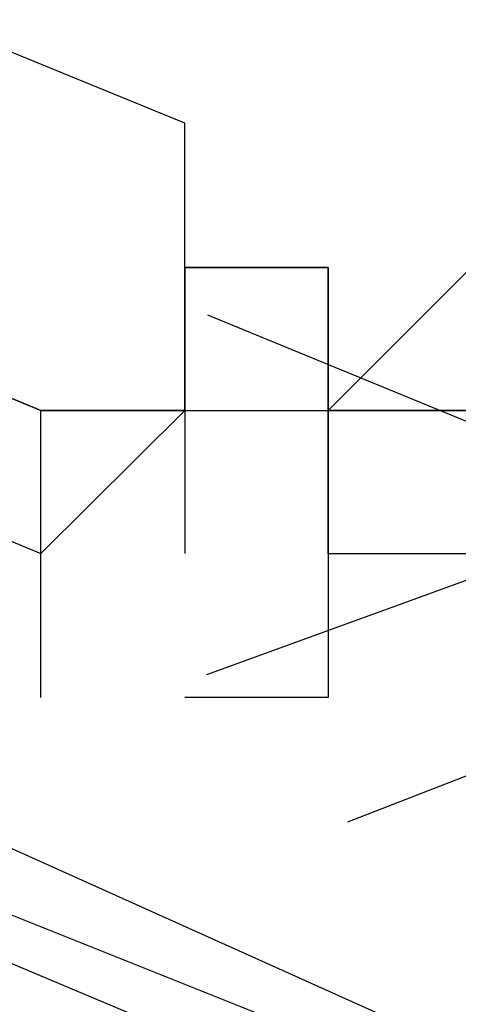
# Model space of a CAD drawing. Header units: feet. Extents: x -79 to 198, y -22 to 181.
# Tile 973 of 982: x 130.6513 to 130.6921, y 145.1359 to 145.2274. Entities that reach past the tile are written whole.
import ezdxf

# ---------------------------------------------------------------- set-up
doc = ezdxf.new("R2010")
doc.units = ezdxf.units.FT
doc.layers.add('A-LINEA', color=7, linetype='CONTINUOUS')

msp = doc.modelspace()

# ---------------------------------------------------------------- linework, layer by layer
at = {"layer": 'A-LINEA'}
for p, q in [((130.6667, 145.2178), (130.6667, 145.2178)), ((130.6667, 145.2178), (130.6667, 145.2178)), ((130.6667, 145.2044), (130.68, 145.2044)), ((130.6667, 145.2044), (130.6667, 145.2044)), ((130.6667, 145.2044), (130.6667, 145.2044)), ((130.6667, 145.2044), (130.6667, 145.2044)), ((130.6667, 145.2044), (130.6667, 145.2044)), ((130.6667, 145.2044), (130.6667, 145.2044)), ((130.6667, 145.2044), (130.6667, 145.2044)), ((130.6667, 145.2044), (130.6667, 145.2044)), ((130.6667, 145.2044), (130.6667, 145.2044)), ((130.6667, 145.2044), (130.6667, 145.2044)), ((130.6667, 145.2044), (130.6667, 145.2044)), ((130.6667, 145.2044), (130.6667, 145.2044)), ((130.6667, 145.2044), (130.6667, 145.2044)), ((130.6667, 145.2044), (130.6667, 145.2044)), ((130.6667, 145.2044), (130.6667, 145.2044)), ((130.6667, 145.2044), (130.6667, 145.1911)), ((130.6667, 145.2044), (130.6667, 145.2044)), ((130.6667, 145.2044), (130.6667, 145.2044)), ((130.6667, 145.1911), (130.6667, 145.2044)), ((130.6667, 145.2044), (130.68, 145.2044)), ((130.6667, 145.2044), (130.6667, 145.2044)), ((130.6667, 145.2044), (130.6667, 145.2044)), ((130.6667, 145.2044), (130.6667, 145.2044)), ((130.6667, 145.2044), (130.6667, 145.2044)), ((130.6667, 145.2044), (130.6667, 145.2044)), ((130.6667, 145.2044), (130.6667, 145.2044)), ((130.6667, 145.2044), (130.6667, 145.2044)), ((130.6667, 145.2044), (130.6667, 145.2044)), ((130.6667, 145.2044), (130.6667, 145.2044)), ((130.6667, 145.2044), (130.6667, 145.2044)), ((130.6667, 145.2044), (130.6667, 145.2044)), ((130.6667, 145.2044), (130.6667, 145.2044)), ((130.6667, 145.2044), (130.6667, 145.2044)), ((130.6667, 145.2044), (130.6667, 145.2044)), ((130.6667, 145.2044), (130.6667, 145.1911)), ((130.6667, 145.2044), (130.6667, 145.2044)), ((130.6667, 145.2044), (130.6667, 145.2044)), ((130.6667, 145.1911), (130.6667, 145.2044)), ((130.68, 145.1911), (130.68, 145.2044)), ((130.68, 145.2044), (130.68, 145.2044)), ((130.68, 145.2044), (130.68, 145.2044)), ((130.68, 145.2044), (130.68, 145.2044)), ((130.68, 145.2044), (130.68, 145.2044)), ((130.68, 145.2044), (130.68, 145.2044)), ((130.68, 145.2044), (130.68, 145.2044)), ((130.68, 145.2044), (130.68, 145.2044)), ((130.68, 145.2044), (130.68, 145.2044)), ((130.68, 145.2044), (130.68, 145.2044)), ((130.68, 145.2044), (130.68, 145.2044)), ((130.68, 145.2044), (130.68, 145.2044)), ((130.68, 145.2044), (130.68, 145.2044)), ((130.68, 145.2044), (130.68, 145.2044)), ((130.68, 145.2044), (130.68, 145.2044)), ((130.68, 145.2044), (130.68, 145.2044)), ((130.68, 145.2044), (130.68, 145.2044)), ((130.68, 145.2044), (130.68, 145.2044)), ((130.68, 145.2044), (130.68, 145.2044)), ((130.68, 145.2044), (130.68, 145.2044)), ((130.68, 145.2044), (130.68, 145.2044)), ((130.68, 145.2044), (130.68, 145.2044)), ((130.68, 145.2044), (130.68, 145.2044)), ((130.68, 145.2044), (130.68, 145.2044)), ((130.68, 145.2044), (130.68, 145.2044)), ((130.68, 145.1911), (130.68, 145.2044)), ((130.68, 145.2044), (130.68, 145.2044)), ((130.68, 145.2044), (130.68, 145.2044)), ((130.68, 145.2044), (130.68, 145.2044)), ((130.68, 145.2044), (130.68, 145.2044)), ((130.68, 145.2044), (130.68, 145.2044)), ((130.68, 145.2044), (130.68, 145.2044)), ((130.68, 145.2044), (130.68, 145.2044)), ((130.68, 145.2044), (130.68, 145.2044)), ((130.68, 145.2044), (130.68, 145.2044)), ((130.68, 145.2044), (130.68, 145.2044)), ((130.68, 145.2044), (130.68, 145.2044)), ((130.68, 145.2044), (130.68, 145.2044)), ((130.68, 145.2044), (130.68, 145.2044)), ((130.68, 145.2044), (130.68, 145.2044)), ((130.68, 145.2044), (130.68, 145.2044)), ((130.68, 145.2044), (130.68, 145.2044)), ((130.68, 145.2044), (130.68, 145.2044)), ((130.68, 145.2044), (130.68, 145.2044)), ((130.68, 145.2044), (130.68, 145.2044)), ((130.68, 145.2044), (130.68, 145.2044)), ((130.68, 145.2044), (130.68, 145.2044)), ((130.68, 145.2044), (130.68, 145.2044)), ((130.68, 145.2044), (130.68, 145.2044)), ((130.68, 145.2044), (130.68, 145.2044)), ((130.6688, 145.2), (130.7224, 145.1779)), ((130.6688, 145.2), (130.7224, 145.1779)), ((130.6533, 145.1911), (130.6533, 145.1911)), ((130.6533, 145.1911), (130.6667, 145.1911)), ((130.6533, 145.1911), (130.6533, 145.1911)), ((130.6533, 145.1911), (130.6667, 145.1911)), ((130.6667, 145.1911), (130.6667, 145.1911)), ((130.6667, 145.1911), (130.6667, 145.1911)), ((130.6667, 145.1911), (130.6667, 145.1911)), ((130.6667, 145.1911), (130.68, 145.1911)), ((130.6667, 145.1911), (130.6667, 145.1911)), ((130.6667, 145.1911), (130.6667, 145.1911)), ((130.6667, 145.1911), (130.6667, 145.1911)), ((130.6667, 145.1911), (130.6667, 145.1911)), ((130.6667, 145.1911), (130.6667, 145.1911)), ((130.6667, 145.1911), (130.6667, 145.1911)), ((130.6667, 145.1911), (130.68, 145.1911)), ((130.6667, 145.1911), (130.68, 145.1911)), ((130.6667, 145.1911), (130.68, 145.1911)), ((130.6667, 145.1911), (130.6667, 145.1911)), ((130.6667, 145.1911), (130.6667, 145.1911)), ((130.6667, 145.1911), (130.6667, 145.1911)), ((130.6667, 145.1911), (130.6667, 145.1778)), ((130.6667, 145.1911), (130.6667, 145.1911)), ((130.6667, 145.1911), (130.6667, 145.1911)), ((130.6667, 145.1911), (130.6667, 145.1911)), ((130.6667, 145.1911), (130.6667, 145.1911)), ((130.6667, 145.1911), (130.6667, 145.1778)), ((130.6667, 145.1911), (130.6667, 145.1911)), ((130.6667, 145.1911), (130.6667, 145.1911)), ((130.6667, 145.1911), (130.6667, 145.1911)), ((130.6667, 145.1911), (130.6667, 145.1911)), ((130.6667, 145.1911), (130.68, 145.1911)), ((130.6667, 145.1911), (130.6667, 145.1911)), ((130.6667, 145.1911), (130.6667, 145.1911)), ((130.6667, 145.1911), (130.6667, 145.1911)), ((130.6667, 145.1911), (130.6667, 145.1911)), ((130.6667, 145.1911), (130.6667, 145.1911)), ((130.6667, 145.1911), (130.6667, 145.1911)), ((130.6667, 145.1911), (130.68, 145.1911)), ((130.6667, 145.1911), (130.68, 145.1911)), ((130.6667, 145.1911), (130.68, 145.1911)), ((130.6667, 145.1911), (130.6667, 145.1911)), ((130.6667, 145.1911), (130.6667, 145.1911)), ((130.6667, 145.1911), (130.6667, 145.1911)), ((130.6667, 145.1911), (130.6667, 145.1778)), ((130.6667, 145.1911), (130.6667, 145.1911)), ((130.6667, 145.1911), (130.6667, 145.1911)), ((130.6667, 145.1911), (130.6667, 145.1911)), ((130.6667, 145.1911), (130.6667, 145.1911)), ((130.6667, 145.1911), (130.6667, 145.1778)), ((130.6667, 145.1911), (130.6667, 145.1911)), ((130.68, 145.1911), (130.68, 145.1911)), ((130.68, 145.1911), (130.68, 145.1911)), ((130.68, 145.1911), (130.68, 145.1911)), ((130.68, 145.1911), (130.68, 145.1911)), ((130.68, 145.1911), (130.68, 145.1911)), ((130.68, 145.1911), (130.68, 145.1911)), ((130.68, 145.1911), (130.68, 145.1911)), ((130.68, 145.1911), (130.68, 145.1911)), ((130.68, 145.1911), (130.6933, 145.1911)), ((130.68, 145.1911), (130.68, 145.1911)), ((130.68, 145.1911), (130.68, 145.1911)), ((130.68, 145.1778), (130.68, 145.1911)), ((130.68, 145.1911), (130.68, 145.1911)), ((130.68, 145.1911), (130.68, 145.1911)), ((130.68, 145.1911), (130.68, 145.1911)), ((130.68, 145.1911), (130.68, 145.1911)), ((130.68, 145.1911), (130.68, 145.1911)), ((130.68, 145.1911), (130.68, 145.1911)), ((130.68, 145.1911), (130.68, 145.1911)), ((130.68, 145.1911), (130.68, 145.1911)), ((130.68, 145.1911), (130.68, 145.1911)), ((130.68, 145.1911), (130.6933, 145.1911)), ((130.68, 145.1911), (130.68, 145.1911)), ((130.68, 145.1911), (130.68, 145.1911)), ((130.68, 145.1911), (130.68, 145.1911)), ((130.68, 145.1911), (130.68, 145.1911)), ((130.68, 145.1778), (130.68, 145.1911)), ((130.68, 145.1911), (130.68, 145.1911)), ((130.68, 145.1911), (130.68, 145.1911)), ((130.68, 145.1911), (130.68, 145.1911)), ((130.68, 145.1778), (130.68, 145.1911)), ((130.68, 145.1911), (130.68, 145.1911)), ((130.68, 145.1911), (130.68, 145.1911)), ((130.68, 145.1911), (130.68, 145.1911)), ((130.68, 145.1911), (130.68, 145.1911)), ((130.68, 145.1911), (130.68, 145.1911)), ((130.68, 145.1911), (130.68, 145.1911)), ((130.68, 145.1911), (130.68, 145.1911)), ((130.68, 145.1911), (130.68, 145.1911)), ((130.68, 145.1911), (130.6933, 145.1911)), ((130.68, 145.1911), (130.68, 145.1911)), ((130.68, 145.1911), (130.68, 145.1911)), ((130.68, 145.1778), (130.68, 145.1911)), ((130.68, 145.1911), (130.68, 145.1911)), ((130.68, 145.1911), (130.68, 145.1911)), ((130.68, 145.1911), (130.68, 145.1911)), ((130.68, 145.1911), (130.68, 145.1911)), ((130.68, 145.1911), (130.68, 145.1911)), ((130.68, 145.1911), (130.68, 145.1911)), ((130.68, 145.1911), (130.68, 145.1911)), ((130.68, 145.1911), (130.68, 145.1911)), ((130.68, 145.1911), (130.68, 145.1911)), ((130.68, 145.1911), (130.6933, 145.1911)), ((130.68, 145.1911), (130.68, 145.1911)), ((130.68, 145.1911), (130.68, 145.1911)), ((130.68, 145.1911), (130.68, 145.1911)), ((130.68, 145.1911), (130.68, 145.1911)), ((130.68, 145.1778), (130.68, 145.1911)), ((130.68, 145.1911), (130.68, 145.1911)), ((130.68, 145.1911), (130.68, 145.1911)), ((130.68, 145.1911), (130.68, 145.1911)), ((130.68, 145.1778), (130.68, 145.1911)), ((130.6533, 145.1778), (130.6533, 145.1778)), ((130.6533, 145.1778), (130.6533, 145.1778)), ((130.6533, 145.1778), (130.6533, 145.1778)), ((130.6533, 145.1778), (130.6533, 145.1778)), ((130.6533, 145.1778), (130.6533, 145.1778)), ((130.6533, 145.1778), (130.6533, 145.1778)), ((130.6533, 145.1778), (130.6533, 145.1778)), ((130.6533, 145.1778), (130.6533, 145.1778)), ((130.6533, 145.1778), (130.6533, 145.1778)), ((130.6533, 145.1778), (130.6533, 145.1778)), ((130.6533, 145.1778), (130.6533, 145.1778)), ((130.6533, 145.1778), (130.6533, 145.1778)), ((130.6533, 145.1778), (130.6533, 145.1778)), ((130.6533, 145.1778), (130.6533, 145.1778)), ((130.6533, 145.1778), (130.6533, 145.1778)), ((130.6533, 145.1778), (130.6533, 145.1778)), ((130.6533, 145.1778), (130.6533, 145.1778)), ((130.6533, 145.1778), (130.6533, 145.1778)), ((130.6533, 145.1778), (130.6533, 145.1778)), ((130.6533, 145.1778), (130.6533, 145.1778)), ((130.6533, 145.1778), (130.6533, 145.1778)), ((130.6533, 145.1778), (130.6533, 145.1778)), ((130.6533, 145.1778), (130.6533, 145.1778)), ((130.6533, 145.1778), (130.6533, 145.1778)), ((130.6533, 145.1778), (130.6533, 145.1778)), ((130.6533, 145.1778), (130.6533, 145.1778)), ((130.6667, 145.1778), (130.6667, 145.1778)), ((130.6667, 145.1778), (130.6667, 145.1778)), ((130.6667, 145.1778), (130.6667, 145.1778)), ((130.6667, 145.1778), (130.6667, 145.1778)), ((130.6667, 145.1778), (130.6667, 145.1778)), ((130.6667, 145.1778), (130.6667, 145.1778)), ((130.6667, 145.1778), (130.6667, 145.1778)), ((130.6667, 145.1778), (130.6667, 145.1778)), ((130.6667, 145.1778), (130.6667, 145.1778)), ((130.6667, 145.1778), (130.6667, 145.1778)), ((130.6667, 145.1778), (130.6667, 145.1778)), ((130.6667, 145.1778), (130.6667, 145.1778)), ((130.6667, 145.1778), (130.6667, 145.1778)), ((130.6667, 145.1778), (130.6667, 145.1778)), ((130.6667, 145.1778), (130.6667, 145.1778)), ((130.6667, 145.1778), (130.6667, 145.1778)), ((130.6667, 145.1778), (130.6667, 145.1778)), ((130.6667, 145.1778), (130.6667, 145.1778)), ((130.6667, 145.1778), (130.6667, 145.1778)), ((130.6667, 145.1778), (130.6667, 145.1778)), ((130.6667, 145.1778), (130.6667, 145.1778)), ((130.6667, 145.1778), (130.6667, 145.1778)), ((130.6667, 145.1778), (130.6667, 145.1778)), ((130.6667, 145.1778), (130.6667, 145.1778)), ((130.68, 145.1778), (130.68, 145.1778)), ((130.68, 145.1778), (130.68, 145.1778)), ((130.68, 145.1778), (130.68, 145.1778)), ((130.68, 145.1778), (130.68, 145.1778)), ((130.68, 145.1778), (130.68, 145.1778)), ((130.68, 145.1778), (130.68, 145.1778)), ((130.68, 145.1778), (130.68, 145.1778)), ((130.68, 145.1778), (130.68, 145.1778)), ((130.68, 145.1778), (130.68, 145.1778)), ((130.68, 145.1778), (130.68, 145.1778)), ((130.68, 145.1778), (130.68, 145.1778)), ((130.68, 145.1778), (130.68, 145.1778)), ((130.68, 145.1778), (130.68, 145.1778)), ((130.68, 145.1778), (130.68, 145.1778)), ((130.68, 145.1778), (130.68, 145.1778)), ((130.68, 145.1778), (130.68, 145.1778)), ((130.68, 145.1778), (130.6933, 145.1778)), ((130.68, 145.1778), (130.68, 145.1778)), ((130.68, 145.1778), (130.68, 145.1778)), ((130.68, 145.1778), (130.68, 145.1778)), ((130.68, 145.1778), (130.68, 145.1778)), ((130.68, 145.1778), (130.68, 145.1778)), ((130.68, 145.1778), (130.68, 145.1778)), ((130.68, 145.1778), (130.68, 145.1778)), ((130.68, 145.1778), (130.68, 145.1778)), ((130.68, 145.1778), (130.68, 145.1778)), ((130.68, 145.1778), (130.68, 145.1778)), ((130.68, 145.1778), (130.68, 145.1778)), ((130.68, 145.1778), (130.68, 145.1778)), ((130.68, 145.1778), (130.68, 145.1778)), ((130.68, 145.1778), (130.68, 145.1778)), ((130.68, 145.1778), (130.68, 145.1778)), ((130.68, 145.1778), (130.68, 145.1778)), ((130.68, 145.1778), (130.68, 145.1778)), ((130.68, 145.1778), (130.68, 145.1778)), ((130.68, 145.1778), (130.68, 145.1778)), ((130.68, 145.1778), (130.68, 145.1778)), ((130.68, 145.1778), (130.68, 145.1778)), ((130.68, 145.1778), (130.68, 145.1778)), ((130.68, 145.1778), (130.68, 145.1778)), ((130.68, 145.1778), (130.68, 145.1778)), ((130.68, 145.1778), (130.68, 145.1778)), ((130.68, 145.1778), (130.68, 145.1778)), ((130.68, 145.1778), (130.68, 145.1778)), ((130.68, 145.1778), (130.68, 145.1778)), ((130.68, 145.1778), (130.6933, 145.1778)), ((130.68, 145.1778), (130.68, 145.1778)), ((130.68, 145.1778), (130.68, 145.1778)), ((130.68, 145.1778), (130.68, 145.1778)), ((130.68, 145.1778), (130.68, 145.1778)), ((130.68, 145.1778), (130.68, 145.1778)), ((130.68, 145.1778), (130.68, 145.1778)), ((130.68, 145.1778), (130.68, 145.1778)), ((130.68, 145.1778), (130.68, 145.1778)), ((130.68, 145.1778), (130.68, 145.1778)), ((130.68, 145.1778), (130.68, 145.1778)), ((130.68, 145.1778), (130.68, 145.1778)), ((130.68, 145.1778), (130.68, 145.1778)), ((130.6533, 145.1644), (130.6533, 145.1644)), ((130.6533, 145.1644), (130.6533, 145.1644)), ((130.68, 145.1644), (130.68, 145.1644)), ((130.68, 145.1644), (130.68, 145.1644)), ((130.68, 145.1644), (130.68, 145.1644)), ((130.68, 145.1644), (130.68, 145.1644)), ((130.68, 145.1644), (130.68, 145.1644)), ((130.68, 145.1644), (130.68, 145.1644)), ((130.68, 145.1644), (130.68, 145.1644)), ((130.68, 145.1644), (130.68, 145.1644)), ((130.68, 145.1644), (130.68, 145.1644)), ((130.68, 145.1644), (130.68, 145.1644)), ((130.68, 145.1644), (130.68, 145.1644)), ((130.68, 145.1644), (130.68, 145.1644)), ((130.68, 145.1644), (130.68, 145.1644)), ((130.68, 145.1644), (130.68, 145.1644))]:
    msp.add_line(p, q, dxfattribs=at)
for points in [[(130.6667, 145.2178), (127.0267, 146.7111), (127.0133, 146.7111), (127.0133, 146.6978), (130.6533, 145.1911), (130.6667, 145.1911), (130.6667, 145.2178)], [(130.6667, 145.2178), (127.0267, 146.7111), (127.0133, 146.7111), (127.0133, 146.6978), (130.6533, 145.1911), (130.6667, 145.1911), (130.6667, 145.2178)], [(130.6533, 145.1911), (127.0133, 146.6978), (127, 146.6844), (127, 146.6711), (130.6533, 145.1778), (130.6533, 145.1911)], [(130.6533, 145.1911), (127.0133, 146.6978), (127, 146.6844), (127, 146.6711), (130.6533, 145.1778), (130.6533, 145.1911)], [(130.6533, 145.1644), (130.6533, 145.1778), (130.6667, 145.1911), (130.6533, 145.1911), (130.6667, 145.1911), (130.6667, 145.2044), (130.6667, 145.2178)], [(130.6533, 145.1644), (130.6533, 145.1778), (130.6667, 145.1911), (130.6533, 145.1911), (130.6667, 145.1911), (130.6667, 145.2044), (130.6667, 145.2178)], [(130.6933, 145.2044), (130.68, 145.1911), (130.68, 145.1778), (130.68, 145.1644), (130.6667, 145.1644)], [(130.6667, 145.2044), (130.6667, 145.2044), (130.68, 145.2044), (130.6667, 145.2044), (130.68, 145.2044)], [(130.6667, 145.2044), (130.6667, 145.2044), (130.68, 145.2044), (130.6667, 145.2044), (130.68, 145.2044)], [(130.6933, 145.2044), (130.68, 145.1911), (130.68, 145.1778), (130.68, 145.1644), (130.6667, 145.1644)], [(130.6667, 145.2044), (130.6667, 145.2044), (130.68, 145.2044), (130.6667, 145.2044), (130.68, 145.2044)], [(130.6667, 145.2044), (130.6667, 145.2044), (130.68, 145.2044), (130.6667, 145.2044), (130.68, 145.2044)], [(130.68, 145.2044), (130.68, 145.2044), (130.68, 145.1911)], [(130.68, 145.2044), (130.68, 145.2044), (130.68, 145.1911)], [(130.5867, 144.5511), (130.3067, 144.6578), (130.5333, 145.1911), (130.8, 145.0844), (130.5867, 144.5511)], [(130.5867, 144.5511), (130.3067, 144.6578), (130.5333, 145.1911), (130.8, 145.0844), (130.5867, 144.5511)], [(130.32, 144.6578), (130.5733, 144.5378), (130.8267, 145.0711), (130.56, 145.1911), (130.32, 144.6578)], [(130.32, 144.6578), (130.5733, 144.5378), (130.8267, 145.0711), (130.56, 145.1911), (130.32, 144.6578)], [(130.6933, 145.1911), (130.68, 145.1911), (130.68, 145.1778)], [(130.6933, 145.1911), (130.68, 145.1911), (130.68, 145.1778)], [(130.3333, 144.6711), (130.5733, 144.5511), (130.8133, 145.0711), (130.56, 145.1778), (130.3333, 144.6711)], [(130.3333, 144.6711), (130.5733, 144.5511), (130.8133, 145.0711), (130.56, 145.1778), (130.3333, 144.6711)], [(130.7052, 145.1502), (130.6948, 145.176), (130.6687, 145.1665)], [(130.7052, 145.1502), (130.6948, 145.176), (130.6687, 145.1665)], [(130.7187, 145.1373), (130.7078, 145.1629), (130.6818, 145.1528)], [(130.7187, 145.1373), (130.7078, 145.1629), (130.6818, 145.1528)]]:
    msp.add_lwpolyline(points, dxfattribs=at)

doc.saveas('drawing.dxf')
